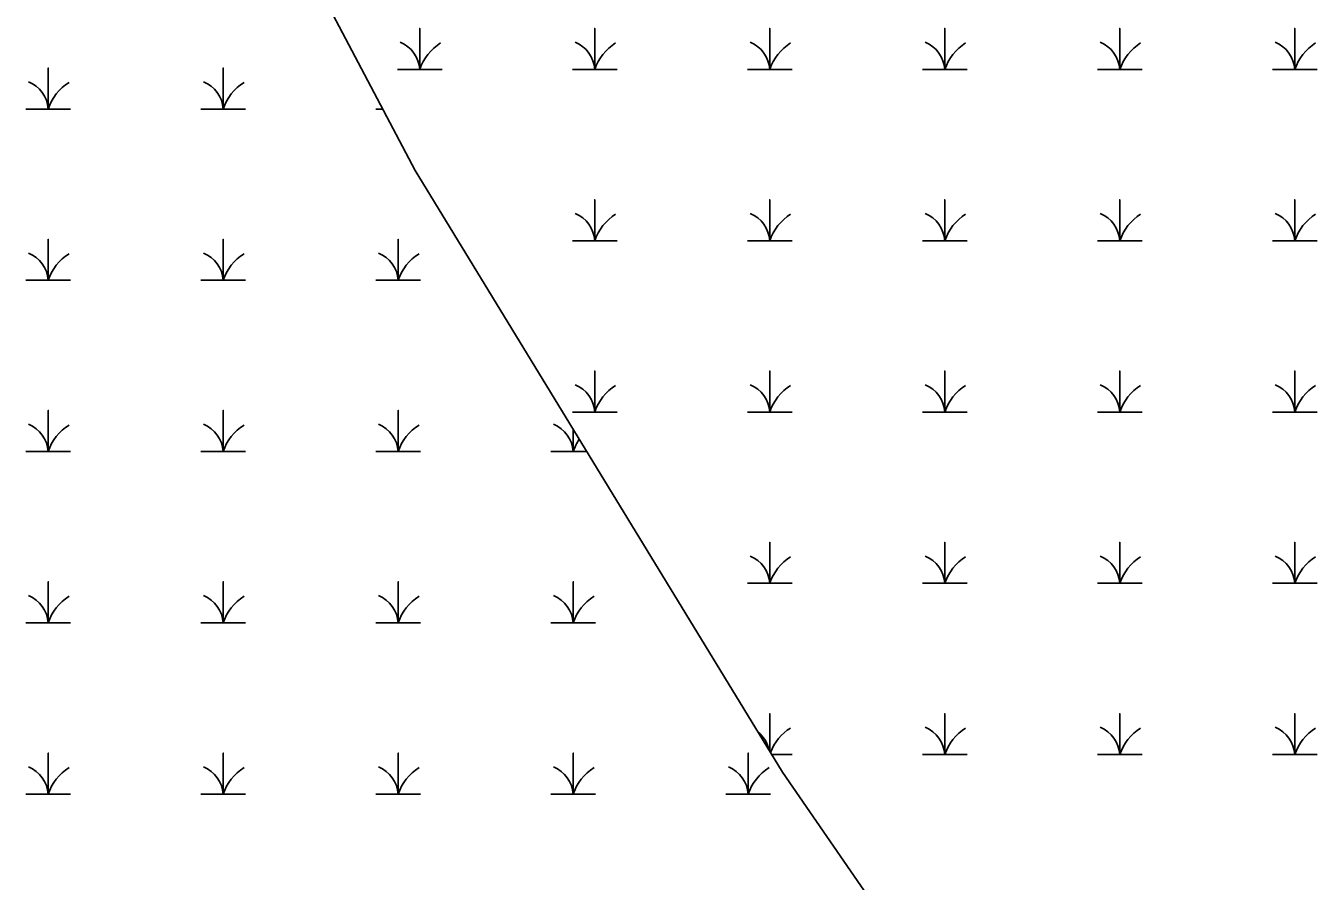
# Model space of a CAD drawing. Extents: x 2072529 to 2268796, y 436423 to 470406.
# Drawn here: x 2251719 to 2252215.2, y 438851.6 to 439180.2 of the extents above; entities that cross this region are included whole.
import ezdxf

# ---------------------------------------------------------------- set-up
doc = ezdxf.new("R2010")
doc.units = 0
doc.layers.add('Exist Environmental Wetland Boundary Cogo Point CELL', color=7, linetype='Continuous')
doc.layers.add('Old_Level_52', color=7, linetype='Continuous')

msp = doc.modelspace()

# ---------------------------------------------------------------- linework, layer by layer
at = {"layer": 'Exist Environmental Wetland Boundary Cogo Point CELL'}
for points in [[(2251861.77, 439163.45), (2251870.37, 439163.45), (2251870.37, 439179.23), (2251870.37, 439163.45), (2251878.97, 439163.45)], [(2251929.02, 439163.45), (2251937.62, 439163.45), (2251937.62, 439179.23), (2251937.62, 439163.45), (2251946.22, 439163.45)], [(2251996.27, 439163.45), (2252004.87, 439163.45), (2252004.87, 439179.23), (2252004.87, 439163.45), (2252013.47, 439163.45)], [(2252063.52, 439163.45), (2252072.12, 439163.45), (2252072.12, 439179.23), (2252072.12, 439163.45), (2252080.72, 439163.45)], [(2252130.77, 439163.45), (2252139.37, 439163.45), (2252139.37, 439179.23), (2252139.37, 439163.45), (2252147.97, 439163.45)], [(2252198.02, 439163.45), (2252206.62, 439163.45), (2252206.62, 439179.23), (2252206.62, 439163.45), (2252215.22, 439163.45)], [(2251718.98, 439148.26), (2251727.58, 439148.26), (2251727.58, 439164.04), (2251727.58, 439148.26), (2251736.18, 439148.26)], [(2251786.23, 439148.26), (2251794.83, 439148.26), (2251794.83, 439164.04), (2251794.83, 439148.26), (2251803.43, 439148.26)], [(2251853.48, 439148.26), (2251856.13, 439148.26)], [(2251929.02, 439097.65), (2251937.62, 439097.65), (2251937.62, 439113.43), (2251937.62, 439097.65), (2251946.22, 439097.65)], [(2251996.27, 439097.65), (2252004.87, 439097.65), (2252004.87, 439113.43), (2252004.87, 439097.65), (2252013.47, 439097.65)], [(2252063.52, 439097.65), (2252072.12, 439097.65), (2252072.12, 439113.43), (2252072.12, 439097.65), (2252080.72, 439097.65)], [(2252130.77, 439097.65), (2252139.37, 439097.65), (2252139.37, 439113.43), (2252139.37, 439097.65), (2252147.97, 439097.65)], [(2252198.02, 439097.65), (2252206.62, 439097.65), (2252206.62, 439113.43), (2252206.62, 439097.65), (2252215.22, 439097.65)], [(2251718.98, 439082.46), (2251727.58, 439082.46), (2251727.58, 439098.24), (2251727.58, 439082.46), (2251736.18, 439082.46)], [(2251786.23, 439082.46), (2251794.83, 439082.46), (2251794.83, 439098.24), (2251794.83, 439082.46), (2251803.43, 439082.46)], [(2251853.48, 439082.46), (2251862.08, 439082.46), (2251862.08, 439098.24), (2251862.08, 439082.46), (2251870.68, 439082.46)], [(2251929.02, 439031.85), (2251937.62, 439031.85), (2251937.62, 439047.63), (2251937.62, 439031.85), (2251946.22, 439031.85)], [(2251996.27, 439031.85), (2252004.87, 439031.85), (2252004.87, 439047.63), (2252004.87, 439031.85), (2252013.47, 439031.85)], [(2252063.52, 439031.85), (2252072.12, 439031.85), (2252072.12, 439047.63), (2252072.12, 439031.85), (2252080.72, 439031.85)], [(2252130.77, 439031.85), (2252139.37, 439031.85), (2252139.37, 439047.63), (2252139.37, 439031.85), (2252147.97, 439031.85)], [(2252198.02, 439031.85), (2252206.62, 439031.85), (2252206.62, 439047.63), (2252206.62, 439031.85), (2252215.22, 439031.85)], [(2251718.98, 439016.66), (2251727.58, 439016.66), (2251727.58, 439032.44), (2251727.58, 439016.66), (2251736.18, 439016.66)], [(2251786.23, 439016.66), (2251794.83, 439016.66), (2251794.83, 439032.44), (2251794.83, 439016.66), (2251803.43, 439016.66)], [(2251853.48, 439016.66), (2251862.08, 439016.66), (2251862.08, 439032.44), (2251862.08, 439016.66), (2251870.68, 439016.66)], [(2251920.73, 439016.66), (2251929.33, 439016.66), (2251929.33, 439025.17)], [(2251929.33, 439025.17), (2251929.33, 439016.66), (2251934.53, 439016.66)], [(2251996.27, 438966.05), (2252004.87, 438966.05), (2252004.87, 438981.83), (2252004.87, 438966.05), (2252013.47, 438966.05)], [(2252063.52, 438966.05), (2252072.12, 438966.05), (2252072.12, 438981.83), (2252072.12, 438966.05), (2252080.72, 438966.05)], [(2252130.77, 438966.05), (2252139.37, 438966.05), (2252139.37, 438981.83), (2252139.37, 438966.05), (2252147.97, 438966.05)], [(2252198.02, 438966.05), (2252206.62, 438966.05), (2252206.62, 438981.83), (2252206.62, 438966.05), (2252215.22, 438966.05)], [(2251718.98, 438950.86), (2251727.58, 438950.86), (2251727.58, 438966.64), (2251727.58, 438950.86), (2251736.18, 438950.86)], [(2251786.23, 438950.86), (2251794.83, 438950.86), (2251794.83, 438966.64), (2251794.83, 438950.86), (2251803.43, 438950.86)], [(2251853.48, 438950.86), (2251862.08, 438950.86), (2251862.08, 438966.64), (2251862.08, 438950.86), (2251870.68, 438950.86)], [(2251920.73, 438950.86), (2251929.33, 438950.86), (2251929.33, 438966.64), (2251929.33, 438950.86), (2251937.93, 438950.86)], [(2252004.87, 438901.48), (2252004.87, 438916.03), (2252004.87, 438901.48)], [(2252063.52, 438900.25), (2252072.12, 438900.25), (2252072.12, 438916.03), (2252072.12, 438900.25), (2252080.72, 438900.25)], [(2252130.77, 438900.25), (2252139.37, 438900.25), (2252139.37, 438916.03), (2252139.37, 438900.25), (2252147.97, 438900.25)], [(2252198.02, 438900.25), (2252206.62, 438900.25), (2252206.62, 438916.03), (2252206.62, 438900.25), (2252215.22, 438900.25)], [(2251718.98, 438885.06), (2251727.58, 438885.06), (2251727.58, 438900.84), (2251727.58, 438885.06), (2251736.18, 438885.06)], [(2251786.23, 438885.06), (2251794.83, 438885.06), (2251794.83, 438900.84), (2251794.83, 438885.06), (2251803.43, 438885.06)], [(2251853.48, 438885.06), (2251862.08, 438885.06), (2251862.08, 438900.84), (2251862.08, 438885.06), (2251870.68, 438885.06)], [(2251920.73, 438885.06), (2251929.33, 438885.06), (2251929.33, 438900.84), (2251929.33, 438885.06), (2251937.93, 438885.06)], [(2251987.98, 438885.06), (2251996.58, 438885.06), (2251996.58, 438900.84), (2251996.58, 438885.06), (2252005.18, 438885.06)], [(2252005.62, 438900.25), (2252013.47, 438900.25)]]:
    msp.add_lwpolyline(points, dxfattribs=at)
for centre, radius, start, end in [((2251858.1, 439162.57), 12.3, 4.1403, 67.535), ((2251888.61, 439157.39), 19.22, 122.1274, 161.6222), ((2251925.35, 439162.57), 12.3, 4.1403, 67.535), ((2251955.86, 439157.39), 19.22, 122.1274, 161.6222), ((2251992.6, 439162.57), 12.3, 4.1403, 67.535), ((2252023.11, 439157.39), 19.22, 122.1274, 161.6222), ((2252059.85, 439162.57), 12.3, 4.1403, 67.535), ((2252090.36, 439157.39), 19.22, 122.1274, 161.6222), ((2252127.1, 439162.57), 12.3, 4.1403, 67.535), ((2252157.61, 439157.39), 19.22, 122.1274, 161.6222), ((2252194.35, 439162.57), 12.3, 4.1403, 67.535), ((2252224.86, 439157.39), 19.22, 122.1274, 161.6222), ((2251715.32, 439147.37), 12.3, 4.1403, 67.535), ((2251745.82, 439142.19), 19.22, 122.1274, 161.6222), ((2251782.57, 439147.37), 12.3, 4.1403, 67.535), ((2251813.07, 439142.19), 19.22, 122.1274, 161.6222), ((2251925.35, 439096.77), 12.3, 4.1403, 67.535), ((2251955.86, 439091.59), 19.22, 122.1274, 161.6222), ((2251992.6, 439096.77), 12.3, 4.1403, 67.535), ((2252023.11, 439091.59), 19.22, 122.1274, 161.6222), ((2252059.85, 439096.77), 12.3, 4.1403, 67.535), ((2252090.36, 439091.59), 19.22, 122.1274, 161.6222), ((2252127.1, 439096.77), 12.3, 4.1403, 67.535), ((2252157.61, 439091.59), 19.22, 122.1274, 161.6222), ((2252194.35, 439096.77), 12.3, 4.1403, 67.535), ((2252224.86, 439091.59), 19.22, 122.1274, 161.6222), ((2251715.32, 439081.57), 12.3, 4.1403, 67.535), ((2251745.82, 439076.39), 19.22, 122.1274, 161.6222), ((2251782.57, 439081.57), 12.3, 4.1403, 67.535), ((2251813.07, 439076.39), 19.22, 122.1274, 161.6222), ((2251849.82, 439081.57), 12.3, 4.1403, 67.535), ((2251880.32, 439076.39), 19.22, 122.1274, 161.6222), ((2251925.35, 439030.97), 12.3, 4.1403, 67.535), ((2251955.86, 439025.79), 19.22, 122.1274, 161.6222), ((2251992.6, 439030.97), 12.3, 4.1403, 67.535), ((2252023.11, 439025.79), 19.22, 122.1274, 161.6222), ((2252059.85, 439030.97), 12.3, 4.1403, 67.535), ((2252090.36, 439025.79), 19.22, 122.1274, 161.6222), ((2252127.1, 439030.97), 12.3, 4.1403, 67.535), ((2252157.61, 439025.79), 19.22, 122.1274, 161.6222), ((2252194.35, 439030.97), 12.3, 4.1403, 67.535), ((2252224.86, 439025.79), 19.22, 122.1274, 161.6222), ((2251715.32, 439015.77), 12.3, 4.1403, 67.535), ((2251782.57, 439015.77), 12.3, 4.1403, 67.535), ((2251849.82, 439015.77), 12.3, 4.1403, 67.535), ((2251917.07, 439015.77), 12.3, 4.1403, 67.535), ((2251745.82, 439010.59), 19.22, 122.1274, 161.6222), ((2251813.07, 439010.59), 19.22, 122.1274, 161.6222), ((2251880.32, 439010.59), 19.22, 122.1274, 161.6222), ((2251947.57, 439010.59), 19.22, 145.91, 161.6222), ((2251992.6, 438965.17), 12.3, 4.1403, 67.535), ((2252023.11, 438959.99), 19.22, 122.1274, 161.6222), ((2252059.85, 438965.17), 12.3, 4.1403, 67.535), ((2252090.36, 438959.99), 19.22, 122.1274, 161.6222), ((2252127.1, 438965.17), 12.3, 4.1403, 67.535), ((2252157.61, 438959.99), 19.22, 122.1274, 161.6222), ((2252194.35, 438965.17), 12.3, 4.1403, 67.535), ((2252224.86, 438959.99), 19.22, 122.1274, 161.6222), ((2251715.32, 438949.97), 12.3, 4.1403, 67.535), ((2251745.82, 438944.79), 19.22, 122.1274, 161.6222), ((2251782.57, 438949.97), 12.3, 4.1403, 67.535), ((2251813.07, 438944.79), 19.22, 122.1274, 161.6222), ((2251849.82, 438949.97), 12.3, 4.1403, 67.535), ((2251880.32, 438944.79), 19.22, 122.1274, 161.6222), ((2251917.07, 438949.97), 12.3, 4.1403, 67.535), ((2251947.57, 438944.79), 19.22, 122.1274, 161.6222), ((2251992.6, 438899.37), 12.3, 11.6336, 51.1903), ((2252023.11, 438894.19), 19.22, 122.1274, 159.1622), ((2252059.85, 438899.37), 12.3, 4.1403, 67.535), ((2252090.36, 438894.19), 19.22, 122.1274, 161.6222), ((2252127.1, 438899.37), 12.3, 4.1403, 67.535), ((2252157.61, 438894.19), 19.22, 122.1274, 161.6222), ((2252194.35, 438899.37), 12.3, 4.1403, 67.535), ((2252224.86, 438894.19), 19.22, 122.1274, 161.6222), ((2251715.32, 438884.17), 12.3, 4.1403, 67.535), ((2251745.82, 438878.99), 19.22, 122.1274, 161.6222), ((2251782.57, 438884.17), 12.3, 4.1403, 67.535), ((2251813.07, 438878.99), 19.22, 122.1274, 161.6222), ((2251849.82, 438884.17), 12.3, 4.1403, 67.535), ((2251880.32, 438878.99), 19.22, 122.1274, 161.6222), ((2251917.07, 438884.17), 12.3, 4.1403, 67.535), ((2251947.57, 438878.99), 19.22, 122.1274, 161.6222), ((2251984.32, 438884.17), 12.3, 4.1403, 67.535), ((2252014.82, 438878.99), 19.22, 122.1274, 161.6222)]:
    msp.add_arc(centre, radius, start, end, dxfattribs=at)
at = {"layer": 'Old_Level_52'}
for p, q in [((2251746.6, 439355.93), (2251868.56, 439124.69)), ((2251868.56, 439124.69), (2252009.78, 438893.45)), ((2252009.78, 438893.45), (2252195.92, 438623.67))]:
    msp.add_line(p, q, dxfattribs=at)

doc.saveas('drawing.dxf')
